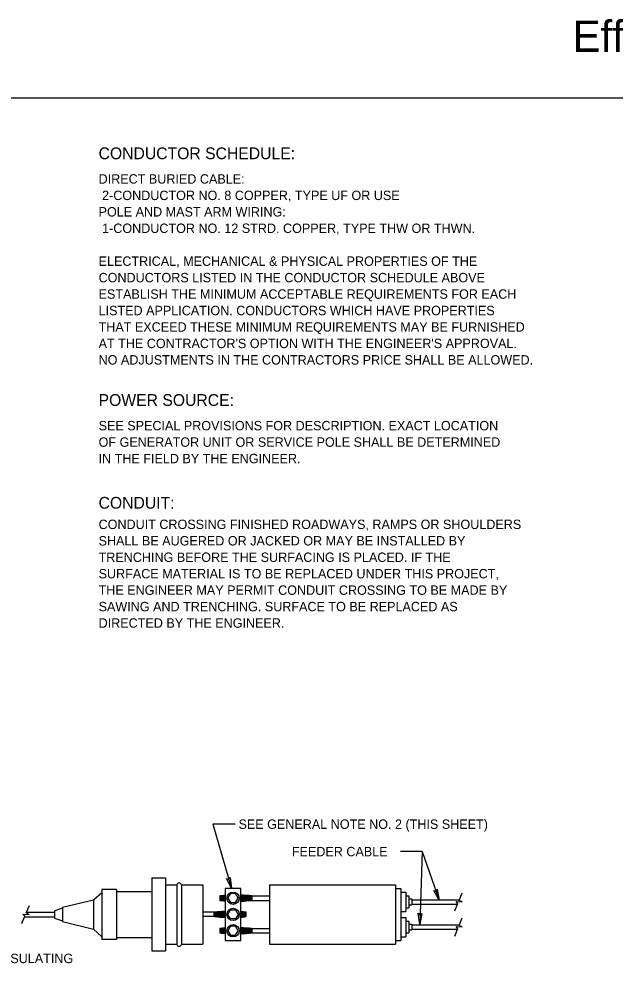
# Model space of a CAD drawing. Extents: x 99968 to 128667, y 90163 to 102182.
# Drawn here: x 126452 to 127213, y 94563 to 95772 of the extents above; entities that cross this region are included whole.
import ezdxf

# ---------------------------------------------------------------- set-up
doc = ezdxf.new("R2010")
doc.units = 0
for name, color, linetype in [('Default', 7, 'Continuous'), ('Level 7', 7, 'Continuous'), ('RD Standard Plans Active', 7, 'Continuous')]:
    doc.layers.add(name, color=color, linetype=linetype)

msp = doc.modelspace()

# ---------------------------------------------------------------- linework, layer by layer
at = {"layer": 'Default'}
msp.add_lwpolyline([(125467.5, 95671.5), (128667.2, 95671.5), (128667.2, 93471.9), (125467.5, 93471.9)], close=True, dxfattribs=at)
at = {"layer": 'RD Standard Plans Active'}
for p, q in [((126699.7, 94744.1), (126723.6, 94661.9)), ((126728, 94744.1), (126699.7, 94744.1)), ((126966.7, 94709.1), (126939.3, 94709.1)), ((126966.7, 94709.1), (126963.7, 94616.2)), ((126966.7, 94709.1), (126988.6, 94647.1)), ((126621.7, 94675.5), (126621.7, 94582.2)), ((126621.7, 94675.5), (126639.5, 94675.5)), ((126639.5, 94675.5), (126639.5, 94582.2)), ((126557.9, 94660.8), (126557.9, 94596.8)), ((126576.6, 94660.8), (126557.9, 94660.8)), ((126576.6, 94660.8), (126576.6, 94596.8)), ((126576.6, 94658.3), (126621.3, 94658.3)), ((126639.5, 94666.7), (126653.6, 94666.7)), ((126653.6, 94666.7), (126653.6, 94591)), ((126659.7, 94666.7), (126659.7, 94591)), ((126659.7, 94666.7), (126686.8, 94666.7)), ((126686.8, 94666.7), (126686.8, 94591)), ((126772.2, 94666.7), (126933, 94666.7)), ((126772.2, 94666.7), (126772.2, 94591)), ((126933, 94666.7), (126933, 94591)), ((126933, 94661.9), (126939.6, 94661.9)), ((126939.6, 94661.9), (126939.6, 94595.7)), ((126939.6, 94657.2), (126946.2, 94657.2)), ((126946.2, 94657.2), (126946.2, 94632.6)), ((126507.9, 94638), (126547.4, 94647.4)), ((126547.4, 94647.4), (126557.9, 94657)), ((126547.4, 94647.4), (126547.4, 94610.2)), ((126708.8, 94652.5), (126708.8, 94646.8)), ((126749.5, 94652.5), (126749.5, 94646.8)), ((126749.5, 94652.5), (126772.3, 94652.5)), ((126749.5, 94646.8), (126772.3, 94646.8)), ((126946.2, 94652.5), (126950, 94652.5)), ((126950, 94652.5), (126950, 94637.3)), ((126950, 94648.7), (126953.8, 94648.7)), ((126953.8, 94648.7), (126953.8, 94641.1)), ((126953.8, 94647.7), (127014.5, 94647.7)), ((127012.5, 94643), (127010.1, 94645.5)), ((127010.1, 94645.5), (127018, 94645.1)), ((127014.1, 94646.8), (127018.1, 94656.6)), ((127018, 94645.1), (127014.1, 94646.8)), ((126461.5, 94630.7), (126465.5, 94640.4)), ((126497.5, 94633.4), (126508, 94637.1)), ((126497.5, 94633.4), (126497.5, 94624.2)), ((126507.9, 94638), (126507.9, 94619.7)), ((126946.2, 94637.3), (126950, 94637.3)), ((126950, 94641.1), (126953.8, 94641.1)), ((126953.8, 94642.1), (127012.1, 94642.1)), ((127008.5, 94633.3), (127012.5, 94643)), ((126455.8, 94617.1), (126459.8, 94626.8)), ((126459.8, 94626.8), (126457.4, 94629.3)), ((126457.4, 94629.3), (126465.3, 94628.9)), ((126459.5, 94625.9), (126497.5, 94625.9)), ((126465.3, 94628.9), (126461.5, 94630.7)), ((126461.8, 94631.6), (126497.5, 94631.6)), ((126497.5, 94624.2), (126508, 94620.5)), ((126701.5, 94631.7), (126686.8, 94631.7)), ((126701.5, 94626), (126686.8, 94626)), ((126701.5, 94626), (126701.5, 94631.7)), ((126742.2, 94626), (126742.2, 94631.7)), ((126939.6, 94632.6), (126946.2, 94632.6)), ((126939.6, 94625), (126946.2, 94625)), ((126946.2, 94625), (126946.2, 94600.4)), ((127014.1, 94614.7), (127018.1, 94624.4)), ((126507.9, 94619.7), (126547.4, 94610.2)), ((126547.4, 94610.2), (126557.9, 94600.3)), ((126708.8, 94610.8), (126708.8, 94605.2)), ((126749.5, 94610.8), (126749.5, 94605.2)), ((126749.5, 94610.8), (126772.3, 94610.8)), ((126946.2, 94620.3), (126950, 94620.3)), ((126950, 94620.3), (126950, 94605.2)), ((126950, 94616.5), (126953.8, 94616.5)), ((126950, 94609), (126953.8, 94609)), ((126953.8, 94616.5), (126953.8, 94609)), ((126953.8, 94615.6), (127014.5, 94615.6)), ((126953.8, 94609.9), (127012.1, 94609.9)), ((127008.5, 94601.1), (127012.5, 94610.8)), ((127012.5, 94610.8), (127010.1, 94613.3)), ((127010.1, 94613.3), (127018, 94613)), ((127018, 94613), (127014.1, 94614.7)), ((126576.6, 94596.8), (126557.9, 94596.8)), ((126576.6, 94599.3), (126621.3, 94599.3)), ((126749.5, 94605.2), (126772.3, 94605.2)), ((126939.6, 94600.4), (126946.2, 94600.4)), ((126946.2, 94605.2), (126950, 94605.2)), ((126639.5, 94591), (126653.6, 94591)), ((126659.7, 94591), (126686.8, 94591)), ((126772.2, 94591), (126933, 94591)), ((126933, 94595.7), (126939.6, 94595.7)), ((126621.7, 94582.2), (126639.5, 94582.2))]:
    msp.add_line(p, q, dxfattribs=at)
for points in [[(126721.9, 94676.1), (126723.6, 94661.9), (126717.3, 94674.8), (126720.2, 94673.3)], [(126715.4, 94595.7), (126735.6, 94595.7), (126735.6, 94661.9), (126715.4, 94661.9)], [(126986.2, 94661.2), (126988.6, 94647.1), (126981.7, 94659.6), (126984.6, 94658.3)], [(126732.1, 94649.6), (126728.8, 94655.4), (126722.2, 94655.4), (126718.9, 94649.6), (126722.2, 94643.9), (126728.8, 94643.9)], [(126718.9, 94628.8), (126722.2, 94634.6), (126728.8, 94634.6), (126732.1, 94628.8), (126728.8, 94623.1), (126722.2, 94623.1)], [(126966.6, 94630.2), (126963.7, 94616.2), (126961.8, 94630.4), (126964.1, 94628.1)], [(126732.1, 94608), (126728.8, 94613.7), (126722.2, 94613.7), (126718.9, 94608), (126722.2, 94602.3), (126728.8, 94602.3)]]:
    msp.add_lwpolyline(points, close=True, dxfattribs=at)
for centre in [(126725.5, 94649.6), (126725.5, 94628.8), (126725.5, 94608)]:
    msp.add_circle(centre, 7.87, dxfattribs=at)
for centre, radius, start, end in [((126656.7, 94665.9), 3.13, 13.8187, 166.1813), ((126722.6, 94679.8), 35.3, 246.9234, 250.0588), ((126729.1, 94471), 182.6, 94.3078, 96.3947), ((126722.6, 94679.8), 34.2, 246.2968, 257.7799), ((126729.1, 94828.3), 182.6, 263.6053, 265.6922), ((126722.6, 94679.8), 31.3, 244.0184, 256.695), ((126722.6, 94679.8), 32.1, 244.8289, 257.172), ((126722.6, 94679.8), 32.9, 245.3688, 257.4424), ((126722.6, 94679.8), 33.5, 245.8941, 257.5753), ((126722.6, 94679.8), 34.8, 246.798, 253.7631), ((126722.6, 94679.8), 30.6, 243.617, 256.3872), ((126722.6, 94679.8), 30, 245.4513, 256.2262), ((126722.6, 94679.8), 29.3, 247.3871, 255.8534), ((126722.6, 94679.8), 28.7, 249.6525, 255.6032), ((126749.2, 94679.6), 34.2, 246.2968, 258.5078), ((126749.2, 94679.6), 36, 247.6656, 249.8244), ((126729.1, 94471), 182.6, 83.6053, 87.9783), ((126749.2, 94679.6), 30.1, 243.205, 270.432), ((126749.2, 94679.6), 31.9, 244.725, 270.432), ((126749.2, 94679.6), 32.8, 245.5356, 270.432), ((126749.2, 94679.6), 33.4, 245.9109, 263.6185), ((126749.2, 94679.6), 34.8, 246.8841, 255.1625), ((126749.2, 94679.6), 35.4, 247.2896, 252.3204), ((126729.1, 94828.3), 182.6, 272.0217, 276.3947), ((126749.2, 94679.6), 31, 244.1545, 270.432), ((126749.2, 94679.6), 29.2, 244.3604, 270.432), ((126749.2, 94679.6), 28.5, 246.8058, 270.432), ((126749.2, 94679.6), 27.9, 250.4487, 270.432), ((126749.2, 94679.6), 27.2, 257.6483, 270.432), ((126721.9, 94450.2), 182.6, 92.0217, 96.3947), ((126701.8, 94598.8), 32.8, 65.5356, 90.432), ((126701.8, 94598.8), 31.9, 64.725, 90.432), ((126701.8, 94598.8), 31, 64.1545, 90.432), ((126701.8, 94598.8), 30.1, 63.205, 90.432), ((126701.8, 94598.8), 29.2, 64.3604, 90.432), ((126701.8, 94598.8), 28.5, 66.8058, 90.432), ((126721.9, 94807.5), 182.6, 263.6053, 267.9783), ((126701.8, 94598.8), 27.9, 70.4487, 90.432), ((126701.8, 94598.8), 27.2, 77.6484, 90.432), ((126701.8, 94598.8), 33.4, 65.9109, 83.6185), ((126701.8, 94598.8), 34.2, 66.2968, 78.5078), ((126701.8, 94598.8), 34.8, 66.8841, 75.1625), ((126701.8, 94598.8), 35.4, 67.2896, 72.3204), ((126701.8, 94598.8), 36, 67.6656, 69.8244), ((126728.4, 94598.6), 32.1, 64.8289, 77.172), ((126721.9, 94450.2), 182.6, 83.6053, 85.6922), ((126728.4, 94598.6), 33.5, 65.8941, 77.5753), ((126728.4, 94598.6), 32.9, 65.3688, 77.4424), ((126728.4, 94598.6), 31.3, 64.0184, 76.695), ((126728.4, 94598.6), 30.6, 63.617, 76.3872), ((126728.4, 94598.6), 30, 65.4513, 76.2262), ((126728.4, 94598.6), 29.3, 67.3871, 75.8534), ((126728.4, 94598.6), 28.7, 69.6525, 75.6032), ((126721.9, 94807.5), 182.6, 274.3078, 276.3947), ((126728.4, 94598.6), 34.2, 66.2968, 77.7799), ((126728.4, 94598.6), 34.8, 66.798, 73.7631), ((126728.4, 94598.6), 35.3, 66.9234, 70.0588), ((126729.1, 94429.4), 182.6, 94.3078, 96.3947), ((126722.6, 94638.2), 31.3, 244.0184, 256.695), ((126722.6, 94638.2), 32.1, 244.8289, 257.172), ((126722.6, 94638.2), 30.6, 243.617, 256.3872), ((126722.6, 94638.2), 30, 245.4513, 256.2262), ((126722.6, 94638.2), 29.3, 247.3871, 255.8534), ((126722.6, 94638.2), 28.7, 249.6525, 255.6032), ((126729.1, 94429.4), 182.6, 83.6053, 87.9783), ((126749.2, 94638), 30.1, 243.205, 270.432), ((126749.2, 94638), 31.9, 244.725, 270.432), ((126749.2, 94638), 31, 244.1545, 270.432), ((126749.2, 94638), 29.2, 244.3604, 270.432), ((126749.2, 94638), 28.5, 246.8058, 270.432), ((126749.2, 94638), 27.9, 250.4487, 270.432), ((126749.2, 94638), 27.2, 257.6483, 270.432), ((126722.6, 94638.2), 35.3, 246.9234, 250.0588), ((126722.6, 94638.2), 34.2, 246.2968, 257.7799), ((126729.1, 94786.7), 182.6, 263.6053, 265.6922), ((126722.6, 94638.2), 32.9, 245.3688, 257.4424), ((126722.6, 94638.2), 33.5, 245.8941, 257.5753), ((126722.6, 94638.2), 34.8, 246.798, 253.7631), ((126749.2, 94638), 34.2, 246.2968, 258.5078), ((126749.2, 94638), 36, 247.6656, 249.8244), ((126749.2, 94638), 32.8, 245.5356, 270.432), ((126749.2, 94638), 33.4, 245.9109, 263.6185), ((126749.2, 94638), 34.8, 246.8841, 255.1625), ((126749.2, 94638), 35.4, 247.2896, 252.3204), ((126729.1, 94786.7), 182.6, 272.0217, 276.3947), ((126656.7, 94591.3), 3.13, 193.8187, 346.1813)]:
    msp.add_arc(centre, radius, start, end, dxfattribs=at)

# ---------------------------------------------------------------- texts
at = {"layer": 'Level 7'}
msp.add_text('Effective Letting Date current', height=40, dxfattribs=at).set_placement((127158.8, 95730))
at = {"layer": 'RD Standard Plans Active'}
for s, height, p in [('CONDUCTOR SCHEDULE:', 15, (126553.9, 95593.1)), ('DIRECT BURIED CABLE:', 12, (126553.9, 95561.9)), (' 2-CONDUCTOR NO. 8 COPPER, TYPE UF OR USE', 12, (126553.9, 95540.9)), ('POLE AND MAST ARM WIRING:', 12, (126553.9, 95519.9)), (' 1-CONDUCTOR NO. 12 STRD. COPPER, TYPE THW OR THWN.', 12, (126553.9, 95498.9)), ('ELECTRICAL, MECHANICAL & PHYSICAL PROPERTIES OF THE', 12, (126553.9, 95456.9)), ('CONDUCTORS LISTED IN THE CONDUCTOR SCHEDULE ABOVE', 12, (126553.9, 95435.9)), ('ESTABLISH THE MINIMUM ACCEPTABLE REQUIREMENTS FOR EACH', 12, (126553.9, 95414.9)), ('LISTED APPLICATION. CONDUCTORS WHICH HAVE PROPERTIES', 12, (126553.9, 95393.9)), ('THAT EXCEED THESE MINIMUM REQUIREMENTS MAY BE FURNISHED', 12, (126553.9, 95372.9)), ("AT THE CONTRACTOR'S OPTION WITH THE ENGINEER'S APPROVAL.", 12, (126553.9, 95351.9)), ('NO ADJUSTMENTS IN THE CONTRACTORS PRICE SHALL BE ALLOWED.', 12, (126553.9, 95330.9)), ('POWER SOURCE:', 15, (126553.9, 95278.1)), ('SEE SPECIAL PROVISIONS FOR DESCRIPTION. EXACT LOCATION', 12, (126553.9, 95246.9)), ('OF GENERATOR UNIT OR SERVICE POLE SHALL BE DETERMINED', 12, (126553.9, 95225.9)), ('IN THE FIELD BY THE ENGINEER.', 12, (126553.9, 95204.9)), ('CONDUIT:', 15, (126553.9, 95146.9)), ('CONDUIT CROSSING FINISHED ROADWAYS, RAMPS OR SHOULDERS', 12, (126553.9, 95120.9)), ('SHALL BE AUGERED OR JACKED OR MAY BE INSTALLED BY', 12, (126553.9, 95099.9)), ('TRENCHING BEFORE THE SURFACING IS PLACED. IF THE', 12, (126553.9, 95078.9)), ('SURFACE MATERIAL IS TO BE REPLACED UNDER THIS PROJECT,', 12, (126553.9, 95057.9)), ('THE ENGINEER MAY PERMIT CONDUIT CROSSING TO BE MADE BY', 12, (126553.9, 95036.9)), ('SAWING AND TRENCHING. SURFACE TO BE REPLACED AS', 12, (126553.9, 95015.9)), ('DIRECTED BY THE ENGINEER.', 12, (126553.9, 94994.9)), (' SEE GENERAL NOTE NO. 2 (THIS SHEET)', 12, (126728, 94738.1)), ('FEEDER CABLE ', 12, (126800.6, 94703.1)), (' RUBBER INSULATING', 12, (126349.4, 94566.7))]:
    msp.add_text(s, height=height, dxfattribs=at).set_placement(p)

doc.saveas('drawing.dxf')
